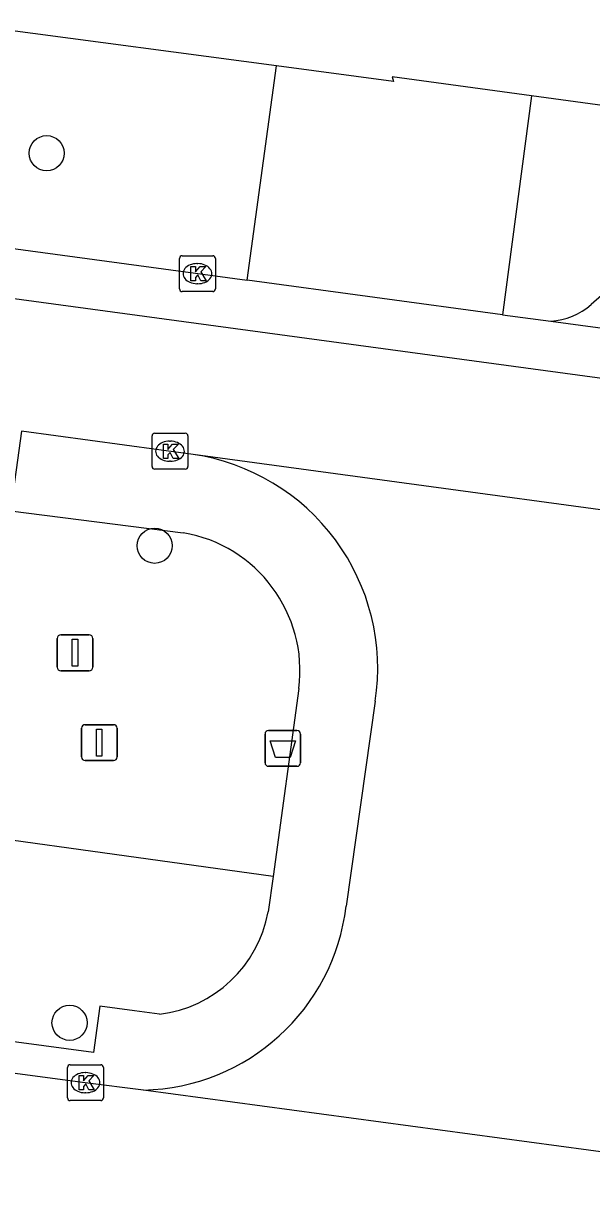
# Model space of a CAD drawing. Extents: x 161696 to 162377, y 380761 to 381673.
# Drawn here: x 162035.97 to 162051.81, y 380780.18 to 380812.57 of the extents above; entities that cross this region are included whole.
import ezdxf

# ---------------------------------------------------------------- set-up
doc = ezdxf.new("R2010")
doc.units = 0
for name, color, linetype in [('IMGEO_Afvalbak', 7, 'Continuous'), ('IMGEO_Berm_groen', 7, 'Continuous'), ('IMGEO_Boom', 7, 'Continuous'), ('IMGEO_Kolk', 7, 'Continuous'), ('IMGEO_Rijbaan_lokaal_gesloten', 7, 'Continuous'), ('IMGEO_Rijbaan_lokaal_open', 7, 'Continuous'), ('IMGEO_Vlaggenmast', 7, 'Continuous'), ('IMGEO_Voetpad_open', 7, 'Continuous')]:
    doc.layers.add(name, color=color, linetype=linetype)

msp = doc.modelspace()

# ---------------------------------------------------------------- linework, layer by layer
at = {"layer": 'IMGEO_Afvalbak'}
for p, q in [((162042.706, 380791.965), (162042.706, 380792.765)), ((162042.706, 380792.765), (162042.706, 380791.965)), ((162042.806, 380792.865), (162043.596, 380792.865)), ((162043.596, 380792.865), (162042.806, 380792.865)), ((162043.696, 380792.765), (162043.696, 380791.965)), ((162043.696, 380791.965), (162043.696, 380792.765)), ((162043.596, 380791.865), (162042.806, 380791.865)), ((162042.806, 380791.865), (162043.596, 380791.865))]:
    msp.add_line(p, q, dxfattribs=at)
msp.add_lwpolyline([(162042.849, 380792.579), (162043.553, 380792.579), (162043.404, 380792.109), (162042.998, 380792.109), (162042.849, 380792.579)], dxfattribs=at)
for centre, start, end in [((162042.806, 380792.765), 90, 180), ((162042.806, 380792.765), 90, 180), ((162043.596, 380792.765), 0, 90), ((162043.596, 380792.765), 360, 90), ((162042.806, 380791.965), 180, 270), ((162042.806, 380791.965), 180, 270), ((162043.596, 380791.965), 270, 0), ((162043.596, 380791.965), 270, 0)]:
    msp.add_arc(centre, 0.1, start, end, dxfattribs=at)
at = {"layer": 'IMGEO_Berm_groen'}
msp.add_lwpolyline([(162042.929, 380788.793), (162005.959, 380793.923), (162005.619, 380790.206)], dxfattribs=at)
at = {"layer": 'IMGEO_Boom'}
for centre in [(162036.624, 380808.95), (162039.631, 380798.01), (162037.26, 380784.718)]:
    msp.add_circle(centre, 0.489, dxfattribs=at)
at = {"layer": 'IMGEO_Kolk'}
for p, q in [((162040.322, 380805.167), (162040.322, 380806.019)), ((162040.397, 380806.093), (162041.249, 380806.093)), ((162041.323, 380806.019), (162041.323, 380805.167)), ((162040.81, 380805.873), (162040.835, 380805.873)), ((162040.833, 380805.313), (162040.808, 380805.313)), ((162041.249, 380805.093), (162040.397, 380805.093)), ((162039.558, 380800.218), (162039.558, 380801.07)), ((162039.633, 380801.144), (162040.485, 380801.144)), ((162040.559, 380801.07), (162040.559, 380800.218)), ((162040.046, 380800.924), (162040.071, 380800.924)), ((162040.485, 380800.144), (162039.633, 380800.144)), ((162040.069, 380800.364), (162040.044, 380800.364)), ((162037.203, 380782.624), (162037.203, 380783.476)), ((162037.278, 380783.55), (162038.13, 380783.55)), ((162037.691, 380783.33), (162037.716, 380783.33)), ((162038.204, 380783.476), (162038.204, 380782.624)), ((162037.714, 380782.77), (162037.689, 380782.77)), ((162038.13, 380782.55), (162037.278, 380782.55))]:
    msp.add_line(p, q, dxfattribs=at)
for points in [[(162040.322, 380805.167), (162040.322, 380806.019)], [(162040.397, 380806.093), (162041.249, 380806.093)], [(162041.323, 380806.019), (162041.323, 380805.167)], [(162040.643, 380805.793), (162040.766, 380805.793), (162040.766, 380805.642), (162040.896, 380805.793), (162041.06, 380805.793), (162040.914, 380805.642), (162041.067, 380805.393), (162040.915, 380805.393), (162040.83, 380805.557), (162040.766, 380805.49), (162040.766, 380805.393), (162040.643, 380805.393), (162040.643, 380805.793)], [(162041.249, 380805.093), (162040.397, 380805.093)], [(162039.558, 380800.218), (162039.558, 380801.07)], [(162039.633, 380801.144), (162040.485, 380801.144)], [(162040.559, 380801.07), (162040.559, 380800.218)], [(162039.879, 380800.844), (162040.002, 380800.844), (162040.002, 380800.693), (162040.132, 380800.844), (162040.296, 380800.844), (162040.15, 380800.693), (162040.303, 380800.444), (162040.151, 380800.444), (162040.066, 380800.608), (162040.002, 380800.541), (162040.002, 380800.444), (162039.879, 380800.444), (162039.879, 380800.844)], [(162040.485, 380800.144), (162039.633, 380800.144)], [(162037.203, 380782.624), (162037.203, 380783.476)], [(162037.278, 380783.55), (162038.13, 380783.55)], [(162037.524, 380783.25), (162037.647, 380783.25), (162037.647, 380783.099), (162037.777, 380783.25), (162037.941, 380783.25), (162037.795, 380783.099), (162037.948, 380782.85), (162037.796, 380782.85), (162037.711, 380783.014), (162037.647, 380782.947), (162037.647, 380782.85), (162037.524, 380782.85), (162037.524, 380783.25)], [(162038.204, 380783.476), (162038.204, 380782.624)], [(162038.13, 380782.55), (162037.278, 380782.55)]]:
    msp.add_lwpolyline(points, dxfattribs=at)
for centre, start, end in [((162040.399, 380806.017), 91.552, 178.448), ((162040.399, 380806.017), 91.552, 178.448), ((162041.247, 380806.017), 1.552, 88.448), ((162041.247, 380806.017), 1.552, 88.448), ((162040.399, 380805.169), 181.552, 268.448), ((162040.399, 380805.169), 181.552, 268.448), ((162041.247, 380805.169), 271.552, 358.448), ((162041.247, 380805.169), 271.552, 358.448), ((162039.635, 380801.068), 91.552, 178.448), ((162039.635, 380801.068), 91.552, 178.448), ((162040.483, 380801.068), 1.552, 88.448), ((162040.483, 380801.068), 1.552, 88.448), ((162039.635, 380800.22), 181.552, 268.448), ((162039.635, 380800.22), 181.552, 268.448), ((162040.483, 380800.22), 271.552, 358.448), ((162040.483, 380800.22), 271.552, 358.448), ((162037.28, 380783.474), 91.552, 178.448), ((162037.28, 380783.474), 91.552, 178.448), ((162038.128, 380783.474), 1.552, 88.448), ((162038.128, 380783.474), 1.552, 88.448), ((162037.28, 380782.626), 181.552, 268.448), ((162037.28, 380782.626), 181.552, 268.448), ((162038.128, 380782.626), 271.552, 358.448), ((162038.128, 380782.626), 271.552, 358.448)]:
    msp.add_arc(centre, 0.0765, start, end, dxfattribs=at)
for centre, major_axis, ratio, start_param, end_param in [((162040.809, 380805.593), (-0.387, 0.002), 0.722429, 4.712389, 7.853982), ((162040.834, 380805.593), (-0.39, 0.002), 0.717154, 1.570796, 4.712389), ((162040.045, 380800.644), (-0.387, 0.002), 0.722429, 4.712389, 7.853982), ((162040.07, 380800.644), (-0.39, 0.002), 0.717154, 1.570796, 4.712389), ((162037.69, 380783.05), (-0.387, 0.002), 0.722429, 4.712389, 7.853982), ((162037.715, 380783.05), (-0.39, 0.002), 0.717154, 1.570796, 4.712389)]:
    msp.add_ellipse(centre, major_axis=major_axis, ratio=ratio, start_param=start_param, end_param=end_param, dxfattribs=at)
at = {"layer": 'IMGEO_Rijbaan_lokaal_gesloten'}
for points in [[(162234.771, 380780.432), (162229.289, 380780.178), (162226.418, 380780.403), (162192.055, 380785.129), (162178.941, 380786.895), (162173.589, 380787.538), (162153.114, 380788.982), (161814.137, 380834.931)], [(162031.703, 380806.834), (162042.211, 380805.41)], [(162049.32, 380804.45), (162042.211, 380805.41)], [(162049.32, 380804.45), (162050.672, 380804.267)], [(162050.672, 380804.267), (162117.084, 380795.318), (162150.704, 380790.709)], [(162040.702, 380800.555), (162035.924, 380801.201)], [(162059.025, 380798.069), (162040.702, 380800.555)], [(162039.323, 380782.845), (162037.699, 380783.049), (162035.667, 380783.312), (162034.725, 380783.435)], [(162055.847, 380780.609), (162039.323, 380782.845)]]:
    msp.add_lwpolyline(points, dxfattribs=at)
at = {"layer": 'IMGEO_Rijbaan_lokaal_open'}
msp.add_lwpolyline([(162045.776, 380793.68), (162044.965, 380787.969)], dxfattribs=at)
for centre, radius, start, end in [((162039.817, 380794.592), 6.029, 351.303, 81.5544), ((162039.194, 380788.656), 5.812, 271.2754, 353.2153)]:
    msp.add_arc(centre, radius, start, end, dxfattribs=at)
at = {"layer": 'IMGEO_Vlaggenmast'}
for p, q in [((162036.917, 380794.629), (162036.917, 380795.429)), ((162036.917, 380795.429), (162036.917, 380794.629)), ((162037.017, 380795.529), (162037.807, 380795.529)), ((162037.807, 380795.529), (162037.017, 380795.529)), ((162037.907, 380795.429), (162037.907, 380794.629)), ((162037.907, 380794.629), (162037.907, 380795.429)), ((162037.807, 380794.529), (162037.017, 380794.529)), ((162037.017, 380794.529), (162037.807, 380794.529)), ((162037.694, 380793.025), (162038.484, 380793.025)), ((162038.484, 380793.025), (162037.694, 380793.025)), ((162037.594, 380792.125), (162037.594, 380792.925)), ((162037.594, 380792.925), (162037.594, 380792.125)), ((162038.584, 380792.925), (162038.584, 380792.125)), ((162038.584, 380792.125), (162038.584, 380792.925)), ((162038.484, 380792.025), (162037.694, 380792.025)), ((162037.694, 380792.025), (162038.484, 380792.025))]:
    msp.add_line(p, q, dxfattribs=at)
for points in [[(162037.337, 380795.404), (162037.487, 380795.404), (162037.487, 380794.654), (162037.337, 380794.654), (162037.337, 380795.404)], [(162038.014, 380792.9), (162038.164, 380792.9), (162038.164, 380792.15), (162038.014, 380792.15), (162038.014, 380792.9)]]:
    msp.add_lwpolyline(points, dxfattribs=at)
for centre, start, end in [((162037.017, 380795.429), 90, 180), ((162037.017, 380795.429), 90, 180), ((162037.807, 380795.429), 0, 90), ((162037.807, 380795.429), 360, 90), ((162037.017, 380794.629), 180, 270), ((162037.017, 380794.629), 180, 270), ((162037.807, 380794.629), 270, 0), ((162037.807, 380794.629), 270, 0), ((162037.694, 380792.925), 90, 180), ((162037.694, 380792.925), 90, 180), ((162038.484, 380792.925), 0, 90), ((162038.484, 380792.925), 360, 90), ((162037.694, 380792.125), 180, 270), ((162037.694, 380792.125), 180, 270), ((162038.484, 380792.125), 270, 0), ((162038.484, 380792.125), 270, 0)]:
    msp.add_arc(centre, 0.1, start, end, dxfattribs=at)
at = {"layer": 'IMGEO_Voetpad_open'}
for points in [[(162043.026, 380811.384), (162035.328, 380812.408)], [(162042.211, 380805.41), (162043.026, 380811.384)], [(162050.129, 380810.548), (162046.246, 380811.077), (162046.284, 380810.951), (162043.026, 380811.384)], [(162050.129, 380810.548), (162049.32, 380804.45)], [(162063.768, 380808.687), (162060.42, 380809.144), (162050.129, 380810.548)], [(162052.445, 380805.304), (162051.787, 380804.73)], [(162035.924, 380801.201), (162035.618, 380798.98), (162040.423, 380798.373)], [(162043.649, 380794.03), (162042.929, 380788.793)], [(162042.929, 380788.793), (162042.793, 380787.806)], [(162039.764, 380784.955), (162039.071, 380785.049), (162038.1, 380785.181), (162037.925, 380783.892), (162035.785, 380784.182), (162034.844, 380784.31), (162034.725, 380783.435)]]:
    msp.add_lwpolyline(points, dxfattribs=at)
for centre, radius, start, end in [((162050.542, 380806.154), 1.892, 273.9444, 311.1566), ((162039.768, 380794.517), 3.912, 352.8526, 80.3576), ((162039.338, 380788.442), 3.513, 276.9585, 349.5736)]:
    msp.add_arc(centre, radius, start, end, dxfattribs=at)

doc.saveas('drawing.dxf')
